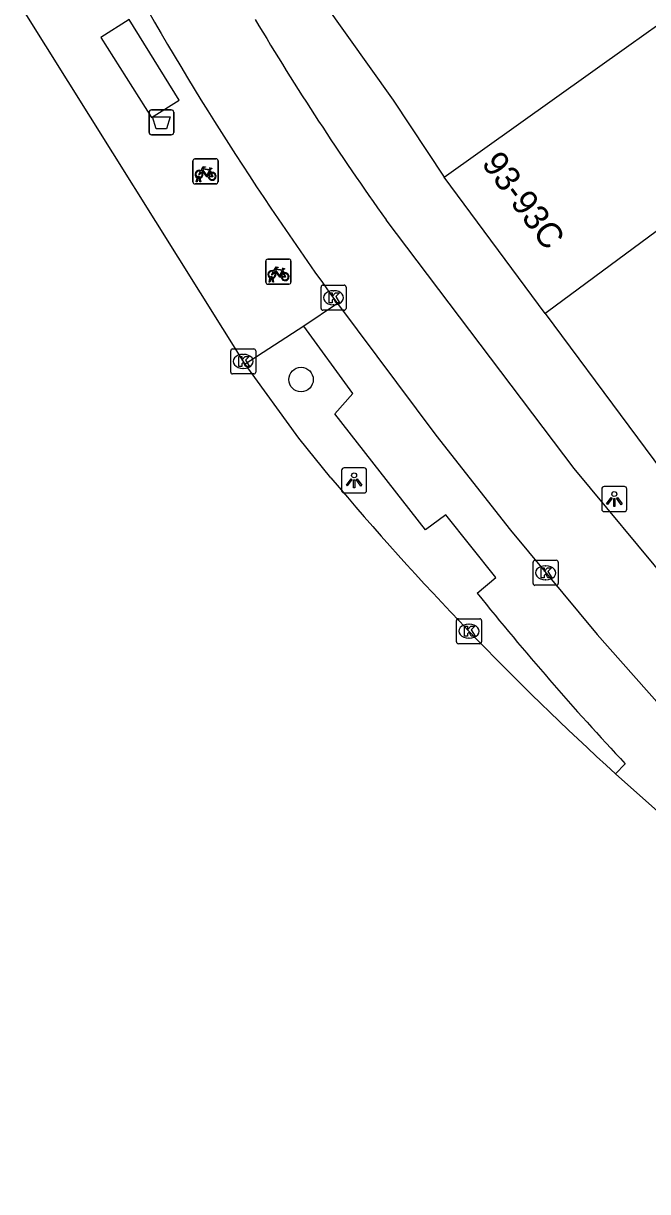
# Model space of a CAD drawing. Extents: x 161882 to 162509, y 381687 to 382379.
# Drawn here: x 162107.81 to 162132.75, y 381854.61 to 381901.3 of the extents above; entities that cross this region are included whole.
import ezdxf

# ---------------------------------------------------------------- set-up
doc = ezdxf.new("R2010")
doc.units = 0
for name, color, linetype in [('IMGEO_Afvalbak', 7, 'Continuous'), ('IMGEO_Boom', 7, 'Continuous'), ('IMGEO_Fietsenrek', 7, 'Continuous'), ('IMGEO_Fietspad_open', 7, 'Continuous'), ('IMGEO_Kolk', 7, 'Continuous'), ('IMGEO_Lichtpunt', 7, 'Continuous'), ('IMGEO_Pand', 7, 'Continuous'), ('IMGEO_Pand_nummerreeks', 7, 'Continuous'), ('IMGEO_Parkeervlak_open', 7, 'Continuous'), ('IMGEO_Rijbaan_lokaal_gesloten', 7, 'Continuous'), ('IMGEO_Voetpad_gesloten', 7, 'Continuous'), ('IMGEO_Voetpad_open', 7, 'Continuous')]:
    doc.layers.add(name, color=color, linetype=linetype)

msp = doc.modelspace()

# ---------------------------------------------------------------- linework, layer by layer
at = {"layer": 'IMGEO_Afvalbak'}
for p, q in [((162112.829, 381896.943), (162112.829, 381897.743)), ((162112.829, 381897.743), (162112.829, 381896.943)), ((162112.929, 381897.843), (162113.719, 381897.843)), ((162113.719, 381897.843), (162112.929, 381897.843)), ((162113.819, 381897.743), (162113.819, 381896.943)), ((162113.819, 381896.943), (162113.819, 381897.743)), ((162113.719, 381896.843), (162112.929, 381896.843)), ((162112.929, 381896.843), (162113.719, 381896.843))]:
    msp.add_line(p, q, dxfattribs=at)
msp.add_lwpolyline([(162112.972, 381897.557), (162113.676, 381897.557), (162113.527, 381897.087), (162113.121, 381897.087), (162112.972, 381897.557)], dxfattribs=at)
for centre, start, end in [((162112.929, 381897.743), 90, 180), ((162112.929, 381897.743), 90, 180), ((162113.719, 381897.743), 0, 90), ((162113.719, 381897.743), 360, 90), ((162112.929, 381896.943), 180, 270), ((162112.929, 381896.943), 180, 270), ((162113.719, 381896.943), 270, 0), ((162113.719, 381896.943), 270, 0)]:
    msp.add_arc(centre, 0.1, start, end, dxfattribs=at)
at = {"layer": 'IMGEO_Boom'}
msp.add_circle((162118.901, 381887.064), 0.489, dxfattribs=at)
at = {"layer": 'IMGEO_Fietsenrek'}
for p, q in [((162114.585, 381894.959), (162114.585, 381895.8)), ((162114.585, 381895.8), (162114.585, 381894.959)), ((162114.66, 381895.884), (162115.501, 381895.884)), ((162115.501, 381895.884), (162114.66, 381895.884)), ((162115.585, 381895.809), (162115.585, 381894.968)), ((162115.585, 381894.968), (162115.585, 381895.809)), ((162114.712, 381894.968), (162114.751, 381895.128)), ((162114.781, 381895.116), (162114.746, 381894.968)), ((162114.823, 381895.14), (162114.822, 381895.144)), ((162114.864, 381894.968), (162114.83, 381895.11)), ((162114.854, 381895.151), (162114.855, 381895.144)), ((162114.862, 381895.114), (162114.897, 381894.968)), ((162115.272, 381895.433), (162115.308, 381895.338)), ((162115.51, 381894.884), (162114.669, 381894.884)), ((162114.669, 381894.884), (162115.51, 381894.884)), ((162114.746, 381894.968), (162114.712, 381894.968)), ((162114.897, 381894.968), (162114.864, 381894.968)), ((162117.57, 381891.875), (162118.411, 381891.875)), ((162118.411, 381891.875), (162117.57, 381891.875)), ((162117.495, 381890.95), (162117.495, 381891.791)), ((162117.495, 381891.791), (162117.495, 381890.95)), ((162118.182, 381891.424), (162118.218, 381891.329)), ((162118.495, 381891.8), (162118.495, 381890.959)), ((162118.495, 381890.959), (162118.495, 381891.8)), ((162118.42, 381890.875), (162117.579, 381890.875)), ((162117.579, 381890.875), (162118.42, 381890.875)), ((162117.622, 381890.959), (162117.661, 381891.119)), ((162117.656, 381890.959), (162117.622, 381890.959)), ((162117.691, 381891.107), (162117.656, 381890.959)), ((162117.733, 381891.131), (162117.732, 381891.135)), ((162117.774, 381890.959), (162117.74, 381891.101)), ((162117.764, 381891.142), (162117.765, 381891.135)), ((162117.772, 381891.105), (162117.807, 381890.959)), ((162117.807, 381890.959), (162117.774, 381890.959))]:
    msp.add_line(p, q, dxfattribs=at)
for points in [[(162114.898, 381895.41), (162114.993, 381895.574), (162115.079, 381895.56), (162115.081, 381895.551), (162115.025, 381895.54), (162114.998, 381895.495), (162115.254, 381895.454)], [(162114.919, 381895.358), (162114.867, 381895.268), (162114.827, 381895.243), (162114.828, 381895.29), (162114.883, 381895.384)], [(162115.194, 381895.166), (162115.144, 381895.166), (162114.953, 381895.417), (162114.934, 381895.385)], [(162115.241, 381895.429), (162114.984, 381895.47), (162114.967, 381895.441), (162115.134, 381895.221), (162115.241, 381895.429)], [(162115.289, 381895.331), (162115.259, 381895.408), (162115.15, 381895.19), (162115.193, 381895.19)], [(162115.223, 381895.19), (162115.343, 381895.189), (162115.299, 381895.303)], [(162115.319, 381895.31), (162115.374, 381895.165), (162115.224, 381895.165)], [(162115.254, 381895.454), (162115.279, 381895.503), (162115.273, 381895.507), (162115.25, 381895.511), (162115.238, 381895.518), (162115.237, 381895.521), (162115.239, 381895.526), (162115.334, 381895.511), (162115.336, 381895.501), (162115.326, 381895.488), (162115.314, 381895.482), (162115.3, 381895.488), (162115.272, 381895.433)], [(162117.829, 381891.349), (162117.777, 381891.259), (162117.737, 381891.234), (162117.738, 381891.281), (162117.793, 381891.375)], [(162117.808, 381891.401), (162117.903, 381891.565), (162117.989, 381891.551), (162117.991, 381891.542), (162117.935, 381891.531), (162117.908, 381891.486), (162118.164, 381891.445)], [(162118.104, 381891.157), (162118.054, 381891.157), (162117.863, 381891.408), (162117.844, 381891.376)], [(162118.151, 381891.42), (162117.894, 381891.461), (162117.877, 381891.432), (162118.044, 381891.212), (162118.151, 381891.42)], [(162118.199, 381891.322), (162118.169, 381891.399), (162118.06, 381891.181), (162118.103, 381891.181)], [(162118.164, 381891.445), (162118.189, 381891.494), (162118.183, 381891.498), (162118.16, 381891.502), (162118.148, 381891.509), (162118.147, 381891.512), (162118.149, 381891.517), (162118.244, 381891.502), (162118.246, 381891.492), (162118.236, 381891.479), (162118.224, 381891.473), (162118.21, 381891.479), (162118.182, 381891.424)], [(162118.133, 381891.181), (162118.253, 381891.18), (162118.209, 381891.294)], [(162118.229, 381891.301), (162118.284, 381891.156), (162118.134, 381891.156)]]:
    msp.add_lwpolyline(points, dxfattribs=at)
for centre, radius, start, end in [((162114.663, 381895.806), 0.0779, 92.4484, 184.2845), ((162114.663, 381895.806), 0.0779, 92.4484, 184.2845), ((162115.507, 381895.806), 0.0779, 2.4484, 94.2845), ((162115.507, 381895.806), 0.0779, 2.4484, 94.2845), ((162114.825, 381895.269), 0.159, 62.6766, 242.1369), ((162114.825, 381895.269), 0.129, 63.3192, 238.903), ((162114.805, 381895.14), 0.0499, 12.8025, 158.6934), ((162114.825, 381895.269), 0.159, 253.9967, 271.7867), ((162114.805, 381895.14), 0.0174, 12.8025, 163.4502), ((162114.825, 381895.269), 0.129, 253.415, 269.0204), ((162114.825, 381895.269), 0.129, 283.6043, 43.4302), ((162114.825, 381895.269), 0.159, 283.5766, 46.6042), ((162115.352, 381895.185), 0.159, 113.3408, 178.3217), ((162115.352, 381895.185), 0.159, 187.0065, 105.7708), ((162115.352, 381895.185), 0.129, 113.923, 177.9556), ((162115.352, 381895.185), 0.129, 188.6715, 104.5883), ((162114.663, 381894.962), 0.0779, 182.4484, 274.2845), ((162114.663, 381894.962), 0.0779, 182.4484, 274.2845), ((162115.507, 381894.962), 0.0779, 272.4484, 4.2845), ((162115.507, 381894.962), 0.0779, 272.4484, 4.2845), ((162117.573, 381891.797), 0.0779, 92.4484, 184.2845), ((162117.573, 381891.797), 0.0779, 92.4484, 184.2845), ((162118.417, 381891.797), 0.0779, 2.4484, 94.2845), ((162118.417, 381891.797), 0.0779, 2.4484, 94.2845), ((162117.735, 381891.26), 0.159, 62.6766, 242.1369), ((162117.735, 381891.26), 0.129, 63.3192, 238.903), ((162117.735, 381891.26), 0.129, 283.6043, 43.4302), ((162117.735, 381891.26), 0.159, 283.5766, 46.6042), ((162117.573, 381890.953), 0.0779, 182.4484, 274.2845), ((162117.573, 381890.953), 0.0779, 182.4484, 274.2845), ((162117.715, 381891.131), 0.0499, 12.8025, 158.6934), ((162117.735, 381891.26), 0.159, 253.9967, 271.7867), ((162117.715, 381891.131), 0.0174, 12.8025, 163.4502), ((162117.735, 381891.26), 0.129, 253.415, 269.0204), ((162118.262, 381891.176), 0.159, 113.3408, 178.3217), ((162118.262, 381891.176), 0.159, 187.0065, 105.7708), ((162118.262, 381891.176), 0.129, 113.923, 177.9556), ((162118.262, 381891.176), 0.129, 188.6715, 104.5883), ((162118.417, 381890.953), 0.0779, 272.4484, 4.2845), ((162118.417, 381890.953), 0.0779, 272.4484, 4.2845)]:
    msp.add_arc(centre, radius, start, end, dxfattribs=at)
at = {"layer": 'IMGEO_Fietspad_open'}
for points in [[(162165.207, 381852.621), (162159.359, 381856.676), (162153.733, 381860.844), (162148.22, 381865.171), (162143.628, 381869.029), (162139.164, 381873.055), (162135.64, 381876.643), (162133.655, 381878.876), (162129.811, 381883.512), (162122.303, 381893.442)], [(162120.359, 381890.101), (162124.284, 381884.836), (162127.27, 381881.044), (162130.724, 381876.875), (162133.224, 381874.067), (162136.556, 381870.68), (162137.791, 381869.113), (162137.664, 381869.027)]]:
    msp.add_lwpolyline(points, dxfattribs=at)
for centre, radius, start, end in [((162226.999, 381967.42), 131.72, 208.76091, 215.94395), ((162216.657, 381960.811), 115.936, 210.79412, 215.52707)]:
    msp.add_arc(centre, radius, start, end, dxfattribs=at)
at = {"layer": 'IMGEO_Kolk'}
for p, q in [((162119.699, 381889.91), (162119.699, 381890.762)), ((162119.774, 381890.836), (162120.626, 381890.836)), ((162120.187, 381890.616), (162120.212, 381890.616)), ((162120.7, 381890.762), (162120.7, 381889.91)), ((162120.21, 381890.056), (162120.185, 381890.056)), ((162120.626, 381889.836), (162119.774, 381889.836)), ((162116.093, 381887.364), (162116.093, 381888.216)), ((162116.168, 381888.29), (162117.02, 381888.29)), ((162117.094, 381888.216), (162117.094, 381887.364)), ((162116.581, 381888.07), (162116.606, 381888.07)), ((162117.02, 381887.29), (162116.168, 381887.29)), ((162116.604, 381887.51), (162116.579, 381887.51)), ((162128.171, 381878.915), (162128.171, 381879.767)), ((162128.246, 381879.841), (162129.098, 381879.841)), ((162129.172, 381879.767), (162129.172, 381878.915)), ((162128.659, 381879.621), (162128.684, 381879.621)), ((162129.098, 381878.841), (162128.246, 381878.841)), ((162128.682, 381879.061), (162128.657, 381879.061)), ((162125.11, 381876.582), (162125.11, 381877.434)), ((162125.185, 381877.508), (162126.037, 381877.508)), ((162126.111, 381877.434), (162126.111, 381876.582)), ((162125.598, 381877.288), (162125.623, 381877.288)), ((162126.037, 381876.508), (162125.185, 381876.508)), ((162125.621, 381876.728), (162125.596, 381876.728))]:
    msp.add_line(p, q, dxfattribs=at)
for points in [[(162119.699, 381889.91), (162119.699, 381890.762)], [(162119.774, 381890.836), (162120.626, 381890.836)], [(162120.02, 381890.536), (162120.143, 381890.536), (162120.143, 381890.385), (162120.273, 381890.536), (162120.437, 381890.536), (162120.291, 381890.385), (162120.444, 381890.136), (162120.292, 381890.136), (162120.207, 381890.3), (162120.143, 381890.233), (162120.143, 381890.136), (162120.02, 381890.136), (162120.02, 381890.536)], [(162120.7, 381890.762), (162120.7, 381889.91)], [(162120.626, 381889.836), (162119.774, 381889.836)], [(162116.093, 381887.364), (162116.093, 381888.216)], [(162116.168, 381888.29), (162117.02, 381888.29)], [(162117.094, 381888.216), (162117.094, 381887.364)], [(162116.414, 381887.99), (162116.537, 381887.99), (162116.537, 381887.839), (162116.667, 381887.99), (162116.831, 381887.99), (162116.685, 381887.839), (162116.838, 381887.59), (162116.686, 381887.59), (162116.601, 381887.754), (162116.537, 381887.687), (162116.537, 381887.59), (162116.414, 381887.59), (162116.414, 381887.99)], [(162117.02, 381887.29), (162116.168, 381887.29)], [(162128.171, 381878.915), (162128.171, 381879.767)], [(162128.246, 381879.841), (162129.098, 381879.841)], [(162129.172, 381879.767), (162129.172, 381878.915)], [(162128.492, 381879.541), (162128.615, 381879.541), (162128.615, 381879.39), (162128.745, 381879.541), (162128.909, 381879.541), (162128.763, 381879.39), (162128.916, 381879.141), (162128.764, 381879.141), (162128.679, 381879.305), (162128.615, 381879.238), (162128.615, 381879.141), (162128.492, 381879.141), (162128.492, 381879.541)], [(162129.098, 381878.841), (162128.246, 381878.841)], [(162125.11, 381876.582), (162125.11, 381877.434)], [(162125.185, 381877.508), (162126.037, 381877.508)], [(162126.111, 381877.434), (162126.111, 381876.582)], [(162125.431, 381877.208), (162125.554, 381877.208), (162125.554, 381877.057), (162125.684, 381877.208), (162125.848, 381877.208), (162125.702, 381877.057), (162125.855, 381876.808), (162125.703, 381876.808), (162125.618, 381876.972), (162125.554, 381876.905), (162125.554, 381876.808), (162125.431, 381876.808), (162125.431, 381877.208)], [(162126.037, 381876.508), (162125.185, 381876.508)]]:
    msp.add_lwpolyline(points, dxfattribs=at)
for centre, start, end in [((162119.776, 381890.76), 91.552, 178.448), ((162119.776, 381890.76), 91.552, 178.448), ((162120.624, 381890.76), 1.552, 88.448), ((162120.624, 381890.76), 1.552, 88.448), ((162119.776, 381889.912), 181.552, 268.448), ((162119.776, 381889.912), 181.552, 268.448), ((162120.624, 381889.912), 271.552, 358.448), ((162120.624, 381889.912), 271.552, 358.448), ((162116.17, 381888.214), 91.552, 178.448), ((162116.17, 381888.214), 91.552, 178.448), ((162117.018, 381888.214), 1.552, 88.448), ((162117.018, 381888.214), 1.552, 88.448), ((162116.17, 381887.366), 181.552, 268.448), ((162116.17, 381887.366), 181.552, 268.448), ((162117.018, 381887.366), 271.552, 358.448), ((162117.018, 381887.366), 271.552, 358.448), ((162128.248, 381879.765), 91.552, 178.448), ((162128.248, 381879.765), 91.552, 178.448), ((162129.096, 381879.765), 1.552, 88.448), ((162129.096, 381879.765), 1.552, 88.448), ((162128.248, 381878.917), 181.552, 268.448), ((162128.248, 381878.917), 181.552, 268.448), ((162129.096, 381878.917), 271.552, 358.448), ((162129.096, 381878.917), 271.552, 358.448), ((162125.187, 381877.432), 91.552, 178.448), ((162125.187, 381877.432), 91.552, 178.448), ((162126.035, 381877.432), 1.552, 88.448), ((162126.035, 381877.432), 1.552, 88.448), ((162125.187, 381876.584), 181.552, 268.448), ((162125.187, 381876.584), 181.552, 268.448), ((162126.035, 381876.584), 271.552, 358.448), ((162126.035, 381876.584), 271.552, 358.448)]:
    msp.add_arc(centre, 0.0765, start, end, dxfattribs=at)
for centre, major_axis, ratio, start_param, end_param in [((162120.186, 381890.336), (-0.387, 0.002), 0.722429, 4.712389, 7.853982), ((162120.211, 381890.336), (-0.39, 0.002), 0.717154, 1.570796, 4.712389), ((162116.58, 381887.79), (-0.387, 0.002), 0.722429, 4.712389, 7.853982), ((162116.605, 381887.79), (-0.39, 0.002), 0.717154, 1.570796, 4.712389), ((162128.658, 381879.341), (-0.387, 0.002), 0.722429, 4.712389, 7.853982), ((162128.683, 381879.341), (-0.39, 0.002), 0.717154, 1.570796, 4.712389), ((162125.597, 381877.008), (-0.387, 0.002), 0.722429, 4.712389, 7.853982), ((162125.622, 381877.008), (-0.39, 0.002), 0.717154, 1.570796, 4.712389)]:
    msp.add_ellipse(centre, major_axis=major_axis, ratio=ratio, start_param=start_param, end_param=end_param, dxfattribs=at)
at = {"layer": 'IMGEO_Lichtpunt'}
for p, q in [((162120.524, 381883.437), (162120.524, 381882.63)), ((162120.524, 381883.437), (162120.524, 381882.63)), ((162121.426, 381883.532), (162120.618, 381883.532)), ((162121.426, 381883.532), (162120.618, 381883.532)), ((162121.52, 381882.63), (162121.52, 381883.437)), ((162121.52, 381882.63), (162121.52, 381883.437)), ((162120.618, 381882.536), (162121.426, 381882.536)), ((162120.618, 381882.536), (162121.426, 381882.536)), ((162130.915, 381882.691), (162130.915, 381881.884)), ((162130.915, 381882.691), (162130.915, 381881.884)), ((162131.817, 381882.786), (162131.009, 381882.786)), ((162131.817, 381882.786), (162131.009, 381882.786)), ((162131.911, 381881.884), (162131.911, 381882.691)), ((162131.911, 381881.884), (162131.911, 381882.691)), ((162131.009, 381881.79), (162131.817, 381881.79)), ((162131.009, 381881.79), (162131.817, 381881.79))]:
    msp.add_line(p, q, dxfattribs=at)
for points in [[(162120.898, 381883.101), (162120.937, 381883.073), (162120.749, 381882.811), (162120.711, 381882.838), (162120.898, 381883.101)], [(162121, 381883.053), (162121.047, 381883.053), (162121.047, 381882.731), (162121, 381882.731), (162121, 381883.053)], [(162121.11, 381883.073), (162121.148, 381883.1), (162121.335, 381882.838), (162121.296, 381882.81), (162121.11, 381883.073)], [(162131.289, 381882.355), (162131.328, 381882.327), (162131.14, 381882.065), (162131.102, 381882.092), (162131.289, 381882.355)], [(162131.391, 381882.307), (162131.438, 381882.307), (162131.438, 381881.985), (162131.391, 381881.985), (162131.391, 381882.307)], [(162131.501, 381882.327), (162131.539, 381882.354), (162131.726, 381882.092), (162131.687, 381882.064), (162131.501, 381882.327)]]:
    msp.add_lwpolyline(points, dxfattribs=at)
for centre in [(162121.023, 381883.235), (162131.414, 381882.489)]:
    msp.add_circle(centre, 0.0994, dxfattribs=at)
for centre, start, end in [((162120.618, 381883.437), 90, 180), ((162120.618, 381883.437), 90, 180), ((162121.426, 381883.437), 0, 90), ((162121.426, 381883.437), 0, 90), ((162120.618, 381882.63), 180, 270), ((162120.618, 381882.63), 180, 270), ((162121.426, 381882.63), 270, 0), ((162121.426, 381882.63), 270, 360), ((162131.009, 381882.691), 90, 180), ((162131.009, 381882.691), 90, 180), ((162131.817, 381882.691), 0, 90), ((162131.817, 381882.691), 0, 90), ((162131.009, 381881.884), 180, 270), ((162131.009, 381881.884), 180, 270), ((162131.817, 381881.884), 270, 0), ((162131.817, 381881.884), 270, 360)]:
    msp.add_arc(centre, 0.0946, start, end, dxfattribs=at)
at = {"layer": 'IMGEO_Pand'}
for points in [[(162124.62, 381895.153), (162132, 381900.416), (162133.197, 381901.27), (162135.105, 381898.639), (162135.217, 381898.485), (162137.257, 381895.673)], [(162137.257, 381895.673), (162136.074, 381894.8), (162135.891, 381895.052), (162128.744, 381889.774), (162128.654, 381889.707)], [(162128.654, 381889.707), (162124.62, 381895.153)], [(162128.654, 381889.707), (162135.331, 381880.695), (162135.607, 381880.322)]]:
    msp.add_lwpolyline(points, dxfattribs=at)
at = {"layer": 'IMGEO_Parkeervlak_open'}
for points in [[(162125.943, 381878.522), (162126.687, 381879.153), (162124.684, 381881.664), (162123.876, 381881.052), (162120.245, 381885.693), (162120.967, 381886.505), (162119.012, 381889.195)], [(162131.463, 381871.309), (162131.852, 381871.714)]]:
    msp.add_lwpolyline(points, dxfattribs=at)
msp.add_arc((162215.804, 381950.548), 115.164, 218.71328, 223.19937, dxfattribs=at)
at = {"layer": 'IMGEO_Rijbaan_lokaal_gesloten'}
for points in [[(162116.672, 381887.684), (162107.811, 381901.826)], [(162120.092, 381883.14), (162118.816, 381884.72), (162116.672, 381887.684)], [(162133.386, 381869.592), (162131.463, 381871.309)]]:
    msp.add_lwpolyline(points, dxfattribs=at)
msp.add_arc((162215.507, 381963.465), 124.724, 220.09239, 227.63603, dxfattribs=at)
at = {"layer": 'IMGEO_Voetpad_gesloten'}
msp.add_lwpolyline([(162112.031, 381901.45), (162110.911, 381900.73), (162112.933, 381897.537), (162114.033, 381898.235), (162112.031, 381901.45)], dxfattribs=at)
at = {"layer": 'IMGEO_Voetpad_open'}
for points in [[(162118.876, 381903.441), (162122.58, 381898.233), (162124.62, 381895.153)], [(162120.359, 381890.101), (162119.012, 381889.195)], [(162119.012, 381889.195), (162116.672, 381887.684)]]:
    msp.add_lwpolyline(points, dxfattribs=at)

# ---------------------------------------------------------------- texts
at = {"layer": 'IMGEO_Pand_nummerreeks'}
msp.add_text('93-93C', height=1, rotation=306.5258, dxfattribs=at).set_placement((162126.084, 381895.696))

doc.saveas('drawing.dxf')
